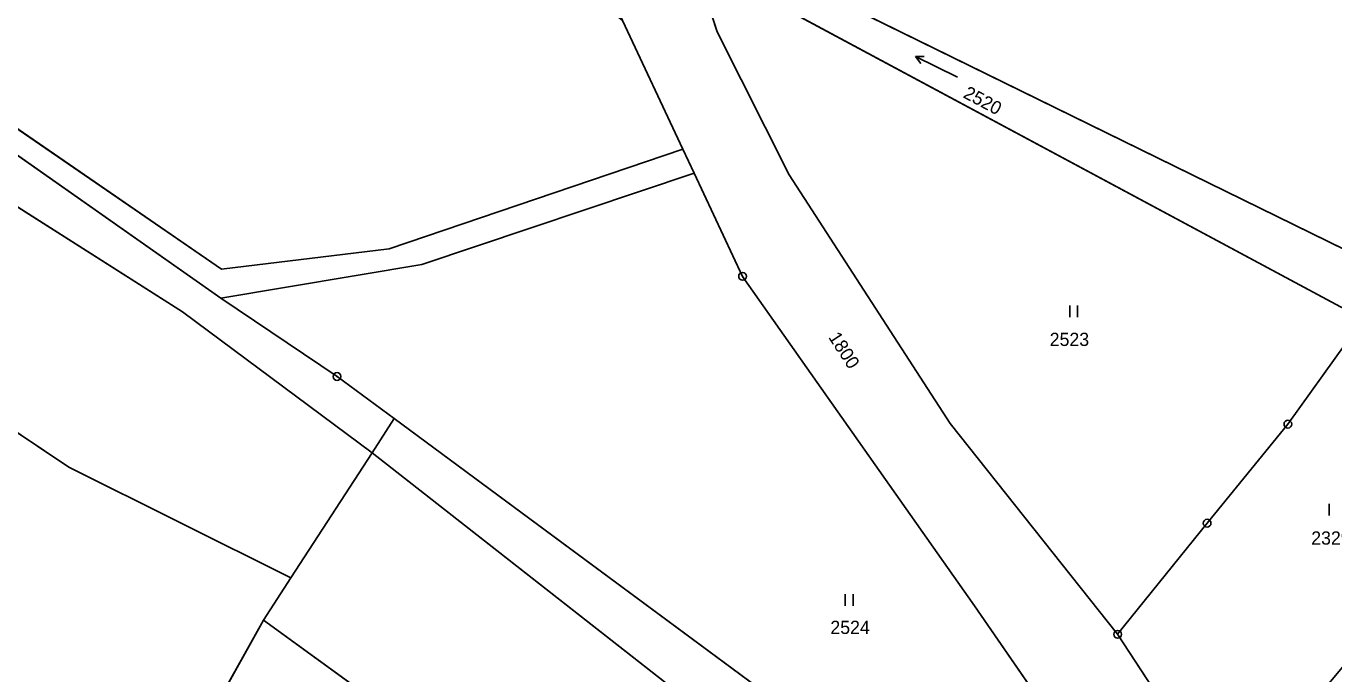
# Model space of a CAD drawing. Extents: x -689422 to -685210, y -987725 to -982160.
# Drawn here: x -687926 to -687758.1, y -984892.5 to -984809.3 of the extents above; entities that cross this region are included whole.
import ezdxf

# ---------------------------------------------------------------- set-up
doc = ezdxf.new("R2010")
doc.units = 0
for name, color, linetype in [('KN_Hranice_parcel', 7, 'Continuous'), ('KN_Parcelni cisla', 7, 'Continuous'), ('KN_Polygon parcely', 7, 'Continuous'), ('KN_POZEMKY_ORNA PUDA', 7, 'Continuous'), ('KN_POZEMKY_OSTATNI PLOCHA', 7, 'Continuous'), ('KN_POZEMKY_TTP', 7, 'Continuous'), ('KN_POZEMKY_VODNI_PLOCHA', 7, 'Continuous'), ('KN_VYUZITI_07_vodni plocha_tok prirozeny', 7, 'Continuous'), ('KN_VYUZITI_16_ostatni plocha_silnice', 7, 'Continuous'), ('KN_VYUZITI_17_ostatni plocha_ostatni komunikace', 7, 'Continuous'), ('KN_Značky bodu BP', 7, 'Continuous'), ('KN_Značky kultur', 7, 'Continuous')]:
    doc.layers.add(name, color=color, linetype=linetype)

msp = doc.modelspace()

# ---------------------------------------------------------------- linework, layer by layer
at = {"layer": 'KN_Hranice_parcel'}
for p, q in [((-687841.66, -984796.28), (-687750.14, -984841.22)), ((-687840.23, -984800.76), (-687754.26, -984846.95)), ((-687849.42, -984808.57), (-687841.67, -984825.09)), ((-687841.67, -984825.09), (-687840.21, -984828.2)), ((-687840.21, -984828.2), (-687834, -984841.44)), ((-687900.99, -984844.25), (-687886.08, -984854.31)), ((-687886.08, -984854.31), (-687878.75, -984859.72)), ((-687878.75, -984859.72), (-687881.59, -984864.1)), ((-687878.75, -984859.72), (-687818.92, -984903.94)), ((-687881.59, -984864.1), (-687892.01, -984880.16)), ((-687892.01, -984880.16), (-687895.54, -984885.62)), ((-687895.54, -984885.62), (-687918.11, -984926.1)), ((-687775.44, -984972.77), (-687895.54, -984885.62))]:
    msp.add_line(p, q, dxfattribs=at)
for points in [[(-688068.44, -984657.18), (-688067.39, -984658.06), (-688058.36, -984704.57), (-688011.98, -984748.67), (-687980.08, -984777.96), (-687957.63, -984798.89), (-687934.8, -984817.24), (-687900.91, -984840.5), (-687879.39, -984837.92), (-687841.67, -984825.09)], [(-687900.99, -984844.25), (-687936.37, -984819.42), (-687953.52, -984805.86), (-687979.39, -984782.71)], [(-687881.59, -984864.1), (-687905.92, -984846), (-687934.69, -984827.72), (-687980.03, -984791.61), (-687990.86, -984807.63), (-687948.5, -984847.23), (-687920.52, -984865.97), (-687892.01, -984880.16)], [(-687785.83, -984887.43), (-687807.32, -984860.34), (-687828.01, -984828.42), (-687837.26, -984810.02), (-687840.23, -984800.76)], [(-687840.21, -984828.2), (-687875.2, -984839.94), (-687900.99, -984844.25)], [(-687834, -984841.44), (-687804.21, -984883.79), (-687794.59, -984897.73)], [(-687756.46, -984850), (-687763.96, -984860.43), (-687774.34, -984873.16), (-687785.83, -984887.43)], [(-687775.44, -984972.77), (-687766.98, -984956.31), (-687826.59, -984907.18), (-687881.59, -984864.1)], [(-687771.32, -984908.97), (-687778.07, -984899.31), (-687785.83, -984887.43)]]:
    msp.add_lwpolyline(points, dxfattribs=at)
at = {"layer": 'KN_Polygon parcely'}
for points in [[(-688068.44, -984657.18), (-688067.39, -984658.06), (-688058.36, -984704.57), (-688011.98, -984748.67), (-687980.08, -984777.96), (-687957.63, -984798.89), (-687934.8, -984817.24), (-687900.91, -984840.5), (-687879.39, -984837.92), (-687841.67, -984825.09), (-687849.42, -984808.57), (-687909.59, -984759.88), (-687916.19, -984752.61), (-687943.03, -984723.04), (-687971.08, -984702.47), (-687995.11, -984683.12), (-688045.14, -984619.91), (-688056.63, -984636.83)], [(-687856.46, -984661.88), (-687852.46, -984739.89), (-687850.31, -984762.3), (-687846.67, -984780.66), (-687841.66, -984796.28), (-687750.14, -984841.22), (-687748.56, -984839.01), (-687739.17, -984839.64), (-687720.14, -984834.81), (-687703.53, -984762.96), (-687684.72, -984700.88), (-687720.85, -984688.42), (-687738.05, -984677.55), (-687769.97, -984657.37), (-687786.79, -984650.22), (-687794.88, -984682.23)], [(-688020.21, -984840.51), (-688022.66, -984848.3), (-688025.6, -984857.65), (-688029.72, -984870.76), (-688045.75, -984923.73), (-687933.07, -984951.85), (-687920.13, -984929.58), (-687918.11, -984926.1), (-687895.54, -984885.62), (-687892.01, -984880.16), (-687920.52, -984865.97), (-687948.5, -984847.23), (-687990.86, -984807.63), (-687980.03, -984791.61), (-687934.69, -984827.72), (-687905.92, -984846), (-687881.59, -984864.1), (-687878.75, -984859.72), (-687886.08, -984854.31), (-687900.99, -984844.25), (-687936.37, -984819.42), (-687953.52, -984805.86), (-687979.39, -984782.71), (-688000.79, -984807.04)], [(-687905.92, -984846), (-687934.69, -984827.72), (-687980.03, -984791.61), (-687990.86, -984807.63), (-687948.5, -984847.23), (-687920.52, -984865.97), (-687892.01, -984880.16), (-687881.59, -984864.1)], [(-687754.26, -984846.95), (-687750.14, -984841.22), (-687841.66, -984796.28), (-687840.23, -984800.76)], [(-687840.23, -984800.76), (-687837.26, -984810.02), (-687828.01, -984828.42), (-687807.32, -984860.34), (-687785.83, -984887.43), (-687774.34, -984873.16), (-687763.96, -984860.43), (-687756.46, -984850), (-687754.26, -984846.95)], [(-687794.59, -984897.73), (-687804.21, -984883.79), (-687834, -984841.44), (-687840.21, -984828.2), (-687875.2, -984839.94), (-687900.99, -984844.25), (-687886.08, -984854.31), (-687878.75, -984859.72), (-687818.92, -984903.94), (-687807.42, -984913.63)], [(-687763.96, -984860.43), (-687774.34, -984873.16), (-687785.83, -984887.43), (-687778.07, -984899.31), (-687771.32, -984908.97), (-687733.09, -984862.97), (-687726.56, -984848.77), (-687737.18, -984852.14), (-687756.46, -984850)], [(-687762.32, -984955.08), (-687789.91, -984928.24), (-687807.42, -984913.63), (-687818.92, -984903.94), (-687878.75, -984859.72), (-687881.59, -984864.1), (-687826.59, -984907.18), (-687766.98, -984956.31), (-687775.44, -984972.77), (-687771, -984974.71)], [(-687881.59, -984864.1), (-687892.01, -984880.16), (-687895.54, -984885.62), (-687775.44, -984972.77), (-687766.98, -984956.31), (-687826.59, -984907.18)], [(-687771, -984974.71), (-687775.44, -984972.77), (-687895.54, -984885.62), (-687918.11, -984926.1), (-687920.13, -984929.58), (-687918.1, -984930.5), (-687865.62, -984954.4), (-687783.57, -985000.79), (-687778.45, -984990.39), (-687777.28, -984988), (-687772.45, -984977.78)]]:
    msp.add_lwpolyline(points, close=True, dxfattribs=at)
for points in [[(-688060.44, -984707.65), (-688014.35, -984750.56), (-687979.39, -984782.71), (-687953.52, -984805.86), (-687936.37, -984819.42), (-687900.99, -984844.25), (-687875.2, -984839.94), (-687840.21, -984828.2), (-687841.67, -984825.09), (-687879.39, -984837.92), (-687900.91, -984840.5), (-687934.8, -984817.24), (-687957.63, -984798.89), (-687980.08, -984777.96), (-688011.98, -984748.67), (-688058.36, -984704.57)], [(-687778.07, -984899.31), (-687785.83, -984887.43), (-687807.32, -984860.34), (-687828.01, -984828.42), (-687837.26, -984810.02), (-687840.23, -984800.76), (-687843.22, -984799.15), (-687851.93, -984793.45), (-687856.38, -984790.54), (-687855.44, -984795.74), (-687849.42, -984808.57), (-687841.67, -984825.09), (-687840.21, -984828.2), (-687834, -984841.44), (-687804.21, -984883.79), (-687794.59, -984897.73)]]:
    msp.add_lwpolyline(points, dxfattribs=at)
at = {"layer": 'KN_POZEMKY_ORNA PUDA'}
for p, q in [((-687750.14, -984841.22), (-687841.66, -984796.28)), ((-687849.42, -984808.57), (-687841.67, -984825.09)), ((-687900.91, -984840.5), (-687934.8, -984817.24)), ((-687841.67, -984825.09), (-687879.39, -984837.92)), ((-687934.69, -984827.72), (-687905.92, -984846)), ((-687879.39, -984837.92), (-687900.91, -984840.5)), ((-687905.92, -984846), (-687881.59, -984864.1)), ((-687920.52, -984865.97), (-687948.5, -984847.23)), ((-687881.59, -984864.1), (-687892.01, -984880.16)), ((-687892.01, -984880.16), (-687881.59, -984864.1)), ((-687881.59, -984864.1), (-687826.59, -984907.18)), ((-687892.01, -984880.16), (-687920.52, -984865.97)), ((-687895.54, -984885.62), (-687892.01, -984880.16)), ((-687775.44, -984972.77), (-687895.54, -984885.62))]:
    msp.add_line(p, q, dxfattribs=at)
at = {"layer": 'KN_POZEMKY_OSTATNI PLOCHA'}
for p, q in [((-687840.23, -984800.76), (-687837.26, -984810.02)), ((-687841.67, -984825.09), (-687849.42, -984808.57)), ((-687837.26, -984810.02), (-687828.01, -984828.42)), ((-687934.8, -984817.24), (-687900.91, -984840.5)), ((-687900.99, -984844.25), (-687936.37, -984819.42)), ((-687879.39, -984837.92), (-687841.67, -984825.09)), ((-687841.67, -984825.09), (-687840.21, -984828.2)), ((-687840.21, -984828.2), (-687841.67, -984825.09)), ((-687840.21, -984828.2), (-687875.2, -984839.94)), ((-687834, -984841.44), (-687840.21, -984828.2)), ((-687828.01, -984828.42), (-687807.32, -984860.34)), ((-687900.91, -984840.5), (-687879.39, -984837.92)), ((-687875.2, -984839.94), (-687900.99, -984844.25)), ((-687804.21, -984883.79), (-687834, -984841.44)), ((-687807.32, -984860.34), (-687785.83, -984887.43)), ((-687794.59, -984897.73), (-687804.21, -984883.79)), ((-687785.83, -984887.43), (-687778.07, -984899.31))]:
    msp.add_line(p, q, dxfattribs=at)
at = {"layer": 'KN_POZEMKY_TTP'}
for p, q in [((-687840.23, -984800.76), (-687754.26, -984846.95)), ((-687837.26, -984810.02), (-687840.23, -984800.76)), ((-687828.01, -984828.42), (-687837.26, -984810.02)), ((-687936.37, -984819.42), (-687900.99, -984844.25)), ((-687905.92, -984846), (-687934.69, -984827.72)), ((-687875.2, -984839.94), (-687840.21, -984828.2)), ((-687840.21, -984828.2), (-687834, -984841.44)), ((-687807.32, -984860.34), (-687828.01, -984828.42)), ((-687900.99, -984844.25), (-687875.2, -984839.94)), ((-687834, -984841.44), (-687804.21, -984883.79)), ((-687900.99, -984844.25), (-687886.08, -984854.31)), ((-687886.08, -984854.31), (-687900.99, -984844.25)), ((-687881.59, -984864.1), (-687905.92, -984846)), ((-687948.5, -984847.23), (-687920.52, -984865.97)), ((-687756.46, -984850), (-687763.96, -984860.43)), ((-687763.96, -984860.43), (-687756.46, -984850)), ((-687886.08, -984854.31), (-687878.75, -984859.72)), ((-687878.75, -984859.72), (-687886.08, -984854.31)), ((-687878.75, -984859.72), (-687881.59, -984864.1)), ((-687881.59, -984864.1), (-687878.75, -984859.72)), ((-687878.75, -984859.72), (-687818.92, -984903.94)), ((-687818.92, -984903.94), (-687878.75, -984859.72)), ((-687785.83, -984887.43), (-687807.32, -984860.34)), ((-687763.96, -984860.43), (-687774.34, -984873.16)), ((-687774.34, -984873.16), (-687763.96, -984860.43)), ((-687826.59, -984907.18), (-687881.59, -984864.1)), ((-687920.52, -984865.97), (-687892.01, -984880.16)), ((-687774.34, -984873.16), (-687785.83, -984887.43)), ((-687785.83, -984887.43), (-687774.34, -984873.16)), ((-687892.01, -984880.16), (-687895.54, -984885.62)), ((-687804.21, -984883.79), (-687794.59, -984897.73)), ((-687895.54, -984885.62), (-687918.11, -984926.1)), ((-687918.11, -984926.1), (-687895.54, -984885.62)), ((-687895.54, -984885.62), (-687775.44, -984972.77)), ((-687778.07, -984899.31), (-687785.83, -984887.43))]:
    msp.add_line(p, q, dxfattribs=at)
at = {"layer": 'KN_POZEMKY_VODNI_PLOCHA'}
for p, q in [((-687841.66, -984796.28), (-687750.14, -984841.22)), ((-687754.26, -984846.95), (-687840.23, -984800.76))]:
    msp.add_line(p, q, dxfattribs=at)
at = {"layer": 'KN_VYUZITI_07_vodni plocha_tok prirozeny'}
for p, q in [((-687841.66, -984796.28), (-687750.14, -984841.22)), ((-687754.26, -984846.95), (-687840.23, -984800.76))]:
    msp.add_line(p, q, dxfattribs=at)
at = {"layer": 'KN_VYUZITI_16_ostatni plocha_silnice'}
for p, q in [((-687840.23, -984800.76), (-687837.26, -984810.02)), ((-687841.67, -984825.09), (-687849.42, -984808.57)), ((-687837.26, -984810.02), (-687828.01, -984828.42)), ((-687840.21, -984828.2), (-687841.67, -984825.09)), ((-687834, -984841.44), (-687840.21, -984828.2)), ((-687828.01, -984828.42), (-687807.32, -984860.34)), ((-687804.21, -984883.79), (-687834, -984841.44)), ((-687807.32, -984860.34), (-687785.83, -984887.43)), ((-687794.59, -984897.73), (-687804.21, -984883.79)), ((-687785.83, -984887.43), (-687778.07, -984899.31))]:
    msp.add_line(p, q, dxfattribs=at)
at = {"layer": 'KN_VYUZITI_17_ostatni plocha_ostatni komunikace'}
for p, q in [((-687934.8, -984817.24), (-687900.91, -984840.5)), ((-687900.99, -984844.25), (-687936.37, -984819.42)), ((-687879.39, -984837.92), (-687841.67, -984825.09)), ((-687841.67, -984825.09), (-687840.21, -984828.2)), ((-687840.21, -984828.2), (-687875.2, -984839.94)), ((-687900.91, -984840.5), (-687879.39, -984837.92)), ((-687875.2, -984839.94), (-687900.99, -984844.25))]:
    msp.add_line(p, q, dxfattribs=at)
at = {"layer": 'KN_Značky bodu BP'}
for centre, radius in [((-687834, -984841.44), 0.5), ((-687834, -984841.44), 0.0303), ((-687886.08, -984854.31), 0.5), ((-687886.08, -984854.31), 0.0303), ((-687763.96, -984860.43), 0.5), ((-687763.96, -984860.43), 0.0303), ((-687774.34, -984873.16), 0.5), ((-687774.34, -984873.16), 0.0303), ((-687785.83, -984887.43), 0.5), ((-687785.83, -984887.43), 0.0303)]:
    msp.add_circle(centre, radius, dxfattribs=at)
at = {"layer": 'KN_Značky kultur'}
for p, q in [((-687811.78, -984813.21), (-687810.68, -984813.19)), ((-687806.39, -984815.84), (-687811.78, -984813.21)), ((-687811.78, -984813.21), (-687811.12, -984814.09)), ((-687791.97, -984846.68), (-687791.97, -984845.18)), ((-687790.97, -984846.68), (-687790.97, -984845.18)), ((-687758.65, -984872.15), (-687758.65, -984870.65)), ((-687820.81, -984883.76), (-687820.81, -984882.26)), ((-687819.81, -984883.76), (-687819.81, -984882.26))]:
    msp.add_line(p, q, dxfattribs=at)

# ---------------------------------------------------------------- texts
at = {"layer": 'KN_Parcelni cisla'}
for s, rotation, p in [('2520', 332, (-687805.78, -984818.41)), ('1800', 303, (-687823.04, -984849.26))]:
    msp.add_text(s, height=1.7, rotation=rotation, dxfattribs=at).set_placement(p)
for s, p in [('2523', (-687794.55, -984850.39)), ('2329', (-687760.96, -984875.91)), ('2524', (-687822.72, -984887.39))]:
    msp.add_text(s, height=1.7, dxfattribs=at).set_placement(p)

doc.saveas('drawing.dxf')
